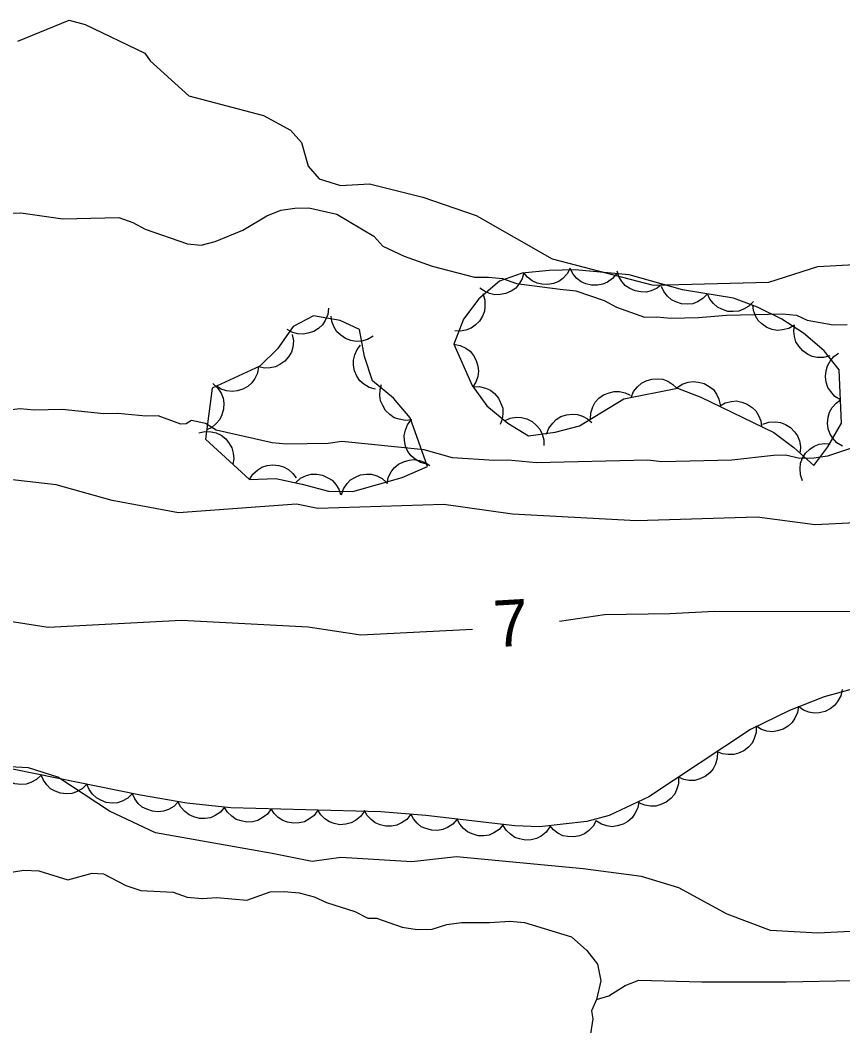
# Model space of a CAD drawing. Extents: x 336540 to 340074, y 5572036 to 5573747.
# Drawn here: x 337850.4 to 337903.3, y 5573368 to 5573432.8 of the extents above; entities that cross this region are included whole.
import ezdxf

# ---------------------------------------------------------------- set-up
doc = ezdxf.new("R2010")
doc.units = 0
for name, color, linetype in [('Niveau 2', 7, 'Continuous'), ('Niveau 4', 7, 'Continuous'), ('Niveau 44', 7, 'Continuous'), ('Niveau 7', 7, 'Continuous')]:
    doc.layers.add(name, color=color, linetype=linetype)

msp = doc.modelspace()

# ---------------------------------------------------------------- linework, layer by layer
at = {"layer": 'Niveau 2'}
for points in [[(337850.22, 5573431.42), (337853.52, 5573432.78), (337854.56, 5573432.49), (337858.39, 5573430.66)], [(337858.39, 5573430.66), (337858.73, 5573430.15), (337861.23, 5573427.91), (337866.03, 5573426.63), (337867.77, 5573425.69), (337868.49, 5573424.89), (337868.91, 5573423.37), (337869.63, 5573422.57), (337871, 5573422.13), (337872.86, 5573422.23), (337876.29, 5573421.38), (337879.74, 5573420.21), (337884.62, 5573417.41), (337891.13, 5573415.71), (337898.58, 5573415.91), (337901.74, 5573416.92), (337904.1, 5573417.05)], [(337848.61, 5573420.33), (337850.41, 5573420.37), (337853.11, 5573419.99), (337856.71, 5573420.07), (337857.62, 5573419.75), (337858.41, 5573419.32), (337861.13, 5573418.37), (337862.03, 5573418.28), (337862.93, 5573418.53), (337864.71, 5573419.25), (337866.26, 5573420.18), (337867.15, 5573420.54), (337868.05, 5573420.68), (337868.95, 5573420.7), (337870.76, 5573420.29), (337873.15, 5573418.88), (337873.73, 5573418.22), (337875.09, 5573417.58), (337876.9, 5573416.94), (337879.62, 5573416.22), (337880.52, 5573416.24), (337881.42, 5573416.15), (337882.32, 5573415.83), (337885.14, 5573415.45)], [(337885.14, 5573415.45), (337886.16, 5573415.36), (337887.97, 5573414.73), (337888.77, 5573414.3), (337890.58, 5573413.66), (337891.37, 5573413.68), (337892.27, 5573413.59), (337894.06, 5573413.63), (337895.86, 5573413.79), (337899.45, 5573413.87), (337900.36, 5573413.78), (337901.04, 5573413.46), (337902.73, 5573413.16), (337903.63, 5573413.18)], [(337925.24, 5573400.99), (337915.45, 5573400.16), (337912.91, 5573400.52), (337904.61, 5573400.43), (337901.56, 5573400.29), (337897.83, 5573400.77), (337890.06, 5573400.55), (337882.07, 5573400.98), (337877.64, 5573401.6), (337869.54, 5573401.34), (337868.16, 5573401.62), (337860.56, 5573401.06), (337856.29, 5573401.85), (337852.68, 5573402.86), (337843.49, 5573403.91), (337840.63, 5573403.76), (337838.23, 5573404.17), (337835.86, 5573404.38), (337826.81, 5573405.77), (337823.77, 5573405.96), (337819.97, 5573407.29), (337815.86, 5573407.76), (337813.46, 5573408.32), (337812.6, 5573408.35)], [(337906.71, 5573406.17), (337902.36, 5573404.71), (337901.47, 5573404.58), (337900.57, 5573404.56), (337899.66, 5573404.76), (337898.88, 5573404.74), (337896.19, 5573404.45), (337891.69, 5573404.35), (337890.79, 5573404.44), (337883.6, 5573404.27), (337881.8, 5573404.45), (337880.9, 5573404.43), (337878.2, 5573404.59), (337876.39, 5573405.11), (337871.09, 5573405.66), (337870.2, 5573405.53), (337867.5, 5573405.47), (337866.6, 5573405.56), (337862.98, 5573406.37), (337862.3, 5573406.81), (337861.39, 5573407.01), (337861.06, 5573406.78), (337860.72, 5573406.77), (337859.25, 5573407.3), (337858.46, 5573407.28), (337856.66, 5573407.46), (337855.76, 5573407.44), (337853.06, 5573407.72), (337851.26, 5573407.67), (337850.36, 5573407.76), (337849.24, 5573407.63)], [(337939.15, 5573396.96), (337932.65, 5573394.92), (337926.08, 5573394.08), (337916.93, 5573394.45), (337914.54, 5573394.68), (337895.09, 5573394.7), (337892.2, 5573394.55), (337888, 5573394.49), (337885.09, 5573394.07)], [(337879.5, 5573393.55), (337872.31, 5573393.18), (337868.91, 5573393.69), (337860.76, 5573394.13), (337852.16, 5573393.67), (337848.05, 5573394.31)], [(337933.36, 5573374.26), (337929.75, 5573375.43), (337920.88, 5573376.68), (337915.33, 5573376.21), (337911.6, 5573376.02), (337904.26, 5573374.12), (337901.73, 5573373.99), (337898.68, 5573374.17), (337895.9, 5573375.21), (337892.78, 5573376.92), (337890.37, 5573377.64), (337886.63, 5573378.13), (337878.46, 5573378.9), (337875.59, 5573378.59), (337871.01, 5573378.86), (337869.18, 5573378.6), (337866.6, 5573379.13), (337859.08, 5573380.46), (337856.12, 5573381.84), (337852.8, 5573384.03), (337850.91, 5573384.63), (337848.03, 5573384.79)]]:
    msp.add_lwpolyline(points, dxfattribs=at)
at = {"layer": 'Niveau 4'}
msp.add_lwpolyline([(337887.49, 5573369.73), (337888.28, 5573369.97), (337889.33, 5573370.62), (337890.21, 5573370.96), (337894.27, 5573370.87), (337899.7, 5573370.87), (337908.25, 5573371.03), (337917.59, 5573371.36), (337920.45, 5573371.34), (337923.06, 5573371.22), (337931.65, 5573370.58), (337938.14, 5573369.81), (337941.19, 5573369.32), (337951.49, 5573366.6), (337964.34, 5573364.11), (337967.59, 5573362.91)], dxfattribs=at)
at = {"layer": 'Niveau 44'}
for points in [[(337878.29, 5573411.91), (337879.48, 5573409.26), (337880.42, 5573407.94), (337881.78, 5573406.84), (337883.1, 5573406.02), (337884.83, 5573406.26), (337886.38, 5573406.66), (337889.25, 5573408.39), (337892.69, 5573409.09), (337894.21, 5573408.5), (337898.91, 5573406.23), (337900.2, 5573405.27), (337901.48, 5573404.1), (337902.39, 5573405.31), (337903.26, 5573406.83), (337903.11, 5573410.27), (337902.14, 5573411.48), (337900.81, 5573412.63), (337899.42, 5573413.53), (337897.84, 5573414.3), (337896.3, 5573414.88), (337893.03, 5573415.41), (337889.58, 5573416.39), (337886.11, 5573416.71), (337884.44, 5573416.67), (337882.69, 5573416.49), (337881.24, 5573415.98), (337879.91, 5573414.84), (337878.91, 5573413.52), (337878.29, 5573411.91)], [(337882.8, 5573416.53), (337882.7, 5573416.13), (337882.48, 5573415.78), (337882.28, 5573415.52), (337881.98, 5573415.33), (337881.65, 5573415.17), (337881.27, 5573415.11), (337880.94, 5573415.09), (337880.6, 5573415.17), (337880.26, 5573415.32), (337879.97, 5573415.53)], [(337885.79, 5573416.81), (337885.6, 5573416.44), (337885.31, 5573416.15), (337885.05, 5573415.95), (337884.72, 5573415.83), (337884.35, 5573415.76), (337883.97, 5573415.79), (337883.65, 5573415.84), (337883.34, 5573416), (337883.04, 5573416.23), (337882.81, 5573416.5)], [(337888.79, 5573416.46), (337888.52, 5573416.14), (337888.19, 5573415.91), (337887.89, 5573415.77), (337887.54, 5573415.71), (337887.17, 5573415.71), (337886.8, 5573415.81), (337886.5, 5573415.93), (337886.22, 5573416.15), (337885.98, 5573416.42), (337885.8, 5573416.74)], [(337891.7, 5573415.79), (337891.38, 5573415.52), (337891.01, 5573415.36), (337890.69, 5573415.27), (337890.34, 5573415.28), (337889.98, 5573415.35), (337889.63, 5573415.51), (337889.35, 5573415.68), (337889.12, 5573415.95), (337888.93, 5573416.27), (337888.82, 5573416.61)], [(337894.63, 5573415.15), (337894.34, 5573414.85), (337893.99, 5573414.64), (337893.68, 5573414.52), (337893.33, 5573414.49), (337892.96, 5573414.51), (337892.6, 5573414.64), (337892.31, 5573414.77), (337892.05, 5573415.01), (337891.82, 5573415.3), (337891.67, 5573415.63)], [(337880.16, 5573415.17), (337880.29, 5573414.77), (337880.3, 5573414.36), (337880.27, 5573414.04), (337880.14, 5573413.71), (337879.94, 5573413.4), (337879.66, 5573413.13), (337879.4, 5573412.94), (337879.07, 5573412.82), (337878.7, 5573412.76), (337878.35, 5573412.77)], [(337897.59, 5573414.67), (337897.3, 5573414.37), (337896.95, 5573414.16), (337896.64, 5573414.04), (337896.29, 5573414.01), (337895.93, 5573414.03), (337895.56, 5573414.16), (337895.27, 5573414.29), (337895.01, 5573414.53), (337894.78, 5573414.82), (337894.63, 5573415.15)], [(337900.23, 5573413.13), (337899.87, 5573412.93), (337899.47, 5573412.83), (337899.14, 5573412.8), (337898.8, 5573412.87), (337898.46, 5573413), (337898.14, 5573413.23), (337897.9, 5573413.44), (337897.72, 5573413.75), (337897.59, 5573414.09), (337897.54, 5573414.45)], [(337865.13, 5573403.2), (337866.84, 5573403.26), (337868.52, 5573402.91), (337870.22, 5573402.45), (337871.79, 5573402.42), (337874.96, 5573403.34), (337876.6, 5573404.05), (337875.48, 5573407.17), (337874.4, 5573408.44), (337873.06, 5573409.56), (337872.53, 5573411.13), (337872.21, 5573412.85), (337870.98, 5573413.44), (337869.25, 5573413.73), (337867.94, 5573413.06), (337866.94, 5573411.62), (337865.79, 5573410.51), (337862.73, 5573409.08), (337862.31, 5573405.79), (337865.13, 5573403.2)], [(337870.23, 5573414.23), (337870.18, 5573413.82), (337870.01, 5573413.44), (337869.84, 5573413.16), (337869.58, 5573412.93), (337869.27, 5573412.73), (337868.9, 5573412.62), (337868.58, 5573412.55), (337868.23, 5573412.59), (337867.87, 5573412.69), (337867.56, 5573412.86)], [(337873.09, 5573412.43), (337872.73, 5573412.21), (337872.34, 5573412.12), (337872.01, 5573412.09), (337871.66, 5573412.15), (337871.32, 5573412.28), (337871.01, 5573412.5), (337870.76, 5573412.72), (337870.58, 5573413.02), (337870.44, 5573413.37), (337870.39, 5573413.72)], [(337902.51, 5573411.16), (337902.11, 5573411.05), (337901.7, 5573411.06), (337901.37, 5573411.12), (337901.06, 5573411.27), (337900.76, 5573411.49), (337900.51, 5573411.79), (337900.33, 5573412.06), (337900.24, 5573412.4), (337900.2, 5573412.76), (337900.24, 5573413.12)], [(337867.89, 5573412.54), (337867.96, 5573412.13), (337867.92, 5573411.72), (337867.83, 5573411.41), (337867.65, 5573411.1), (337867.41, 5573410.83), (337867.09, 5573410.61), (337866.8, 5573410.45), (337866.46, 5573410.39), (337866.09, 5573410.38), (337865.73, 5573410.46)], [(337873.24, 5573409.02), (337872.84, 5573409.13), (337872.5, 5573409.34), (337872.24, 5573409.56), (337872.05, 5573409.85), (337871.9, 5573410.19), (337871.84, 5573410.57), (337871.83, 5573410.89), (337871.91, 5573411.23), (337872.07, 5573411.57), (337872.28, 5573411.86)], [(337878.29, 5573411.91), (337878.7, 5573411.84), (337879.06, 5573411.65), (337879.34, 5573411.47), (337879.56, 5573411.19), (337879.74, 5573410.87), (337879.83, 5573410.5), (337879.88, 5573410.18), (337879.83, 5573409.83), (337879.71, 5573409.48), (337879.52, 5573409.17)], [(337903.19, 5573408.33), (337902.84, 5573408.55), (337902.57, 5573408.86), (337902.38, 5573409.13), (337902.28, 5573409.47), (337902.23, 5573409.83), (337902.28, 5573410.21), (337902.35, 5573410.53), (337902.53, 5573410.83), (337902.77, 5573411.12), (337903.06, 5573411.33)], [(337865.72, 5573410.48), (337865.65, 5573410.06), (337865.48, 5573409.7), (337865.29, 5573409.42), (337865.02, 5573409.2), (337864.7, 5573409.01), (337864.33, 5573408.91), (337864.01, 5573408.86), (337863.66, 5573408.91), (337863.31, 5573409.02), (337863, 5573409.21)], [(337862.77, 5573409.38), (337863.08, 5573409.1), (337863.3, 5573408.76), (337863.43, 5573408.45), (337863.48, 5573408.11), (337863.46, 5573407.74), (337863.35, 5573407.37), (337863.22, 5573407.07), (337862.99, 5573406.8), (337862.71, 5573406.56), (337862.39, 5573406.4)], [(337875.58, 5573407.05), (337875.17, 5573407), (337874.77, 5573407.08), (337874.46, 5573407.18), (337874.17, 5573407.38), (337873.9, 5573407.64), (337873.71, 5573407.97), (337873.57, 5573408.27), (337873.53, 5573408.62), (337873.54, 5573408.99), (337873.64, 5573409.33)], [(337879.54, 5573409.18), (337879.95, 5573409.19), (337880.34, 5573409.08), (337880.65, 5573408.95), (337880.92, 5573408.73), (337881.16, 5573408.45), (337881.33, 5573408.1), (337881.44, 5573407.8), (337881.45, 5573407.44), (337881.4, 5573407.08), (337881.28, 5573406.74)], [(337889.71, 5573408.48), (337889.87, 5573408.87), (337890.13, 5573409.18), (337890.37, 5573409.41), (337890.69, 5573409.56), (337891.04, 5573409.67), (337891.43, 5573409.68), (337891.75, 5573409.66), (337892.08, 5573409.53), (337892.4, 5573409.33), (337892.65, 5573409.08)], [(337892.66, 5573409.1), (337893, 5573409.34), (337893.39, 5573409.47), (337893.71, 5573409.52), (337894.06, 5573409.48), (337894.41, 5573409.38), (337894.74, 5573409.19), (337895.01, 5573408.99), (337895.21, 5573408.7), (337895.37, 5573408.37), (337895.45, 5573408.02)], [(337887.09, 5573407.09), (337887.11, 5573407.5), (337887.25, 5573407.88), (337887.4, 5573408.18), (337887.64, 5573408.43), (337887.94, 5573408.65), (337888.3, 5573408.79), (337888.61, 5573408.87), (337888.97, 5573408.86), (337889.33, 5573408.79), (337889.66, 5573408.63)], [(337895.41, 5573407.92), (337895.77, 5573408.13), (337896.17, 5573408.22), (337896.5, 5573408.26), (337896.84, 5573408.19), (337897.19, 5573408.06), (337897.5, 5573407.84), (337897.74, 5573407.62), (337897.92, 5573407.32), (337898.06, 5573406.97), (337898.11, 5573406.62)], [(337903.33, 5573405.34), (337902.97, 5573405.56), (337902.7, 5573405.86), (337902.52, 5573406.13), (337902.41, 5573406.47), (337902.36, 5573406.84), (337902.41, 5573407.22), (337902.48, 5573407.53), (337902.67, 5573407.84), (337902.91, 5573408.12), (337903.19, 5573408.33)], [(337881.55, 5573406.98), (337881.93, 5573407.16), (337882.33, 5573407.21), (337882.66, 5573407.2), (337883, 5573407.1), (337883.33, 5573406.93), (337883.62, 5573406.68), (337883.84, 5573406.44), (337883.98, 5573406.12), (337884.08, 5573405.76), (337884.1, 5573405.4)], [(337884.27, 5573406.12), (337884.41, 5573406.51), (337884.66, 5573406.84), (337884.89, 5573407.07), (337885.19, 5573407.25), (337885.54, 5573407.37), (337885.92, 5573407.4), (337886.25, 5573407.39), (337886.58, 5573407.28), (337886.91, 5573407.1), (337887.18, 5573406.87)], [(337876.55, 5573404.19), (337876.14, 5573404.3), (337875.8, 5573404.51), (337875.54, 5573404.72), (337875.34, 5573405.01), (337875.18, 5573405.34), (337875.12, 5573405.72), (337875.09, 5573406.04), (337875.18, 5573406.39), (337875.32, 5573406.73), (337875.53, 5573407.02)], [(337898.2, 5573406.76), (337898.59, 5573406.9), (337899, 5573406.91), (337899.33, 5573406.88), (337899.65, 5573406.75), (337899.97, 5573406.56), (337900.23, 5573406.28), (337900.43, 5573406.02), (337900.55, 5573405.69), (337900.62, 5573405.33), (337900.6, 5573404.97)], [(337861.86, 5573406.21), (337862.26, 5573406.3), (337862.67, 5573406.28), (337862.99, 5573406.21), (337863.3, 5573406.05), (337863.6, 5573405.83), (337863.83, 5573405.52), (337864, 5573405.25), (337864.09, 5573404.9), (337864.12, 5573404.53), (337864.07, 5573404.18)], [(337900.74, 5573403.12), (337900.61, 5573403.51), (337900.59, 5573403.92), (337900.62, 5573404.25), (337900.75, 5573404.57), (337900.95, 5573404.89), (337901.23, 5573405.15), (337901.49, 5573405.35), (337901.82, 5573405.47), (337902.18, 5573405.53), (337902.54, 5573405.51)], [(337865.13, 5573403.2), (337865.35, 5573403.55), (337865.66, 5573403.82), (337865.93, 5573404), (337866.27, 5573404.1), (337866.64, 5573404.15), (337867.02, 5573404.1), (337867.33, 5573404.02), (337867.64, 5573403.84), (337867.92, 5573403.6), (337868.13, 5573403.31)], [(337873.99, 5573402.92), (337874.07, 5573403.33), (337874.25, 5573403.69), (337874.44, 5573403.96), (337874.72, 5573404.18), (337875.05, 5573404.35), (337875.42, 5573404.44), (337875.74, 5573404.49), (337876.09, 5573404.43), (337876.44, 5573404.3), (337876.74, 5573404.11)], [(337868.11, 5573403.02), (337868.42, 5573403.29), (337868.8, 5573403.46), (337869.11, 5573403.55), (337869.46, 5573403.55), (337869.83, 5573403.48), (337870.18, 5573403.32), (337870.46, 5573403.16), (337870.69, 5573402.89), (337870.89, 5573402.58), (337871, 5573402.24)], [(337871.06, 5573402.21), (337871.19, 5573402.61), (337871.42, 5573402.94), (337871.64, 5573403.18), (337871.95, 5573403.36), (337872.29, 5573403.5), (337872.67, 5573403.54), (337873, 5573403.55), (337873.33, 5573403.44), (337873.67, 5573403.27), (337873.94, 5573403.04)], [(337903.94, 5573389.7), (337902.15, 5573389.22), (337899.92, 5573388.33), (337897.41, 5573387.1), (337890.86, 5573382.77), (337888.3, 5573381.58), (337886.86, 5573381.18), (337883.8, 5573380.85), (337882.22, 5573380.9), (337876.48, 5573381.57), (337873.59, 5573381.81), (337863.94, 5573382.07), (337861.09, 5573382.37), (337858.12, 5573382.88), (337848.58, 5573384.81)], [(337903.3, 5573389.68), (337903.21, 5573389.27), (337903.01, 5573388.91), (337902.81, 5573388.65), (337902.53, 5573388.44), (337902.2, 5573388.27), (337901.82, 5573388.19), (337901.5, 5573388.16), (337901.15, 5573388.23), (337900.81, 5573388.36), (337900.51, 5573388.57)], [(337900.49, 5573388.61), (337900.43, 5573388.2), (337900.26, 5573387.83), (337900.08, 5573387.55), (337899.82, 5573387.32), (337899.5, 5573387.13), (337899.13, 5573387.02), (337898.81, 5573386.96), (337898.46, 5573387), (337898.11, 5573387.11), (337897.8, 5573387.29)], [(337897.77, 5573387.34), (337897.76, 5573386.92), (337897.64, 5573386.53), (337897.5, 5573386.23), (337897.27, 5573385.97), (337896.98, 5573385.74), (337896.63, 5573385.59), (337896.32, 5573385.49), (337895.97, 5573385.49), (337895.6, 5573385.55), (337895.27, 5573385.68)], [(337895.27, 5573385.68), (337895.26, 5573385.27), (337895.14, 5573384.88), (337895, 5573384.58), (337894.77, 5573384.32), (337894.48, 5573384.09), (337894.13, 5573383.93), (337893.81, 5573383.83), (337893.46, 5573383.83), (337893.1, 5573383.89), (337892.76, 5573384.03)], [(337851.72, 5573384.17), (337851.42, 5573383.88), (337851.06, 5573383.69), (337850.75, 5573383.58), (337850.4, 5573383.56), (337850.03, 5573383.6), (337849.67, 5573383.74), (337849.38, 5573383.89), (337849.13, 5573384.14), (337848.92, 5573384.44), (337848.78, 5573384.77)], [(337854.66, 5573383.58), (337854.36, 5573383.29), (337854, 5573383.1), (337853.69, 5573382.99), (337853.34, 5573382.97), (337852.97, 5573383.01), (337852.62, 5573383.14), (337852.32, 5573383.29), (337852.08, 5573383.54), (337851.86, 5573383.84), (337851.72, 5573384.17)], [(337892.76, 5573384.03), (337892.76, 5573383.61), (337892.64, 5573383.22), (337892.5, 5573382.92), (337892.26, 5573382.66), (337891.97, 5573382.43), (337891.62, 5573382.28), (337891.31, 5573382.18), (337890.96, 5573382.18), (337890.59, 5573382.24), (337890.26, 5573382.37)], [(337857.6, 5573382.99), (337857.3, 5573382.69), (337856.94, 5573382.5), (337856.63, 5573382.39), (337856.28, 5573382.37), (337855.91, 5573382.41), (337855.56, 5573382.55), (337855.27, 5573382.7), (337855.02, 5573382.95), (337854.8, 5573383.25), (337854.66, 5573383.58)], [(337860.55, 5573382.46), (337860.27, 5573382.16), (337859.91, 5573381.96), (337859.6, 5573381.84), (337859.25, 5573381.81), (337858.88, 5573381.84), (337858.52, 5573381.97), (337858.23, 5573382.11), (337857.97, 5573382.35), (337857.75, 5573382.64), (337857.6, 5573382.97)], [(337863.53, 5573382.11), (337863.26, 5573381.79), (337862.92, 5573381.57), (337862.62, 5573381.43), (337862.28, 5573381.38), (337861.91, 5573381.38), (337861.54, 5573381.49), (337861.24, 5573381.61), (337860.96, 5573381.83), (337860.72, 5573382.11), (337860.55, 5573382.43)], [(337866.53, 5573382), (337866.29, 5573381.66), (337865.96, 5573381.41), (337865.68, 5573381.25), (337865.33, 5573381.17), (337864.97, 5573381.15), (337864.59, 5573381.22), (337864.28, 5573381.32), (337863.99, 5573381.52), (337863.72, 5573381.78), (337863.53, 5573382.08)], [(337869.53, 5573381.92), (337869.29, 5573381.58), (337868.96, 5573381.33), (337868.68, 5573381.17), (337868.33, 5573381.09), (337867.97, 5573381.07), (337867.59, 5573381.14), (337867.28, 5573381.24), (337866.99, 5573381.44), (337866.72, 5573381.7), (337866.53, 5573382)], [(337872.53, 5573381.84), (337872.28, 5573381.5), (337871.96, 5573381.25), (337871.68, 5573381.09), (337871.33, 5573381.01), (337870.96, 5573380.98), (337870.59, 5573381.06), (337870.28, 5573381.16), (337869.99, 5573381.36), (337869.72, 5573381.62), (337869.53, 5573381.92)], [(337890.21, 5573382.47), (337890.14, 5573382.06), (337889.96, 5573381.69), (337889.78, 5573381.41), (337889.51, 5573381.19), (337889.19, 5573381.01), (337888.82, 5573380.9), (337888.5, 5573380.85), (337888.15, 5573380.9), (337887.8, 5573381.02), (337887.49, 5573381.2)], [(337875.52, 5573381.65), (337875.26, 5573381.32), (337874.92, 5573381.1), (337874.63, 5573380.95), (337874.28, 5573380.89), (337873.91, 5573380.88), (337873.54, 5573380.98), (337873.23, 5573381.09), (337872.96, 5573381.31), (337872.71, 5573381.58), (337872.53, 5573381.9)], [(337878.5, 5573381.33), (337878.23, 5573381.02), (337877.89, 5573380.8), (337877.59, 5573380.66), (337877.24, 5573380.61), (337876.87, 5573380.62), (337876.5, 5573380.73), (337876.2, 5573380.85), (337875.93, 5573381.08), (337875.69, 5573381.36), (337875.52, 5573381.68)], [(337881.48, 5573380.99), (337881.21, 5573380.67), (337880.87, 5573380.45), (337880.57, 5573380.31), (337880.22, 5573380.26), (337879.85, 5573380.27), (337879.48, 5573380.38), (337879.18, 5573380.51), (337878.91, 5573380.73), (337878.67, 5573381.01), (337878.5, 5573381.33)], [(337884.48, 5573380.83), (337884.23, 5573380.49), (337883.91, 5573380.24), (337883.62, 5573380.08), (337883.28, 5573380), (337882.91, 5573379.98), (337882.53, 5573380.06), (337882.22, 5573380.16), (337881.94, 5573380.36), (337881.67, 5573380.62), (337881.48, 5573380.92)], [(337887.46, 5573381.24), (337887.26, 5573380.88), (337886.97, 5573380.59), (337886.71, 5573380.39), (337886.38, 5573380.26), (337886.02, 5573380.19), (337885.64, 5573380.21), (337885.32, 5573380.27), (337885, 5573380.43), (337884.71, 5573380.65), (337884.47, 5573380.92)]]:
    msp.add_lwpolyline(points, dxfattribs=at)
at = {"layer": 'Niveau 7'}
for points in [[(337848.7, 5573377.76), (337850.61, 5573378.04), (337851.56, 5573378), (337853.44, 5573377.42), (337855, 5573377.86), (337855.74, 5573377.82), (337857.16, 5573377.06), (337858.13, 5573376.75), (337860.21, 5573376.63), (337861.12, 5573376.31), (337862.08, 5573376.22), (337863.04, 5573376.3), (337864.96, 5573376.12), (337866.47, 5573376.66), (337867.37, 5573376.68), (337868.33, 5573376.59), (337869.29, 5573376.33), (337870.09, 5573375.96), (337871.91, 5573375.38), (337872.76, 5573374.95), (337873.32, 5573374.96), (337874.97, 5573374.38), (337875.93, 5573374.23), (337876.89, 5573374.26), (337877.84, 5573374.56), (337878.79, 5573374.69), (337880.6, 5573374.68), (337881.89, 5573374.77), (337882.85, 5573374.68), (337885.88, 5573373.75)], [(337885.88, 5573373.75), (337886.86, 5573372.87), (337887.55, 5573371.99), (337887.75, 5573370.92), (337887.49, 5573369.73)], [(337887.49, 5573369.73), (337887.17, 5573368.99), (337887.24, 5573368.48), (337887.09, 5573367.52)]]:
    msp.add_lwpolyline(points, dxfattribs=at)

# ---------------------------------------------------------------- texts
at = {"layer": 'Niveau 2'}
msp.add_text('7', height=3, rotation=3.34642, dxfattribs=at).set_placement((337880.93, 5573392.4))

doc.saveas('drawing.dxf')
